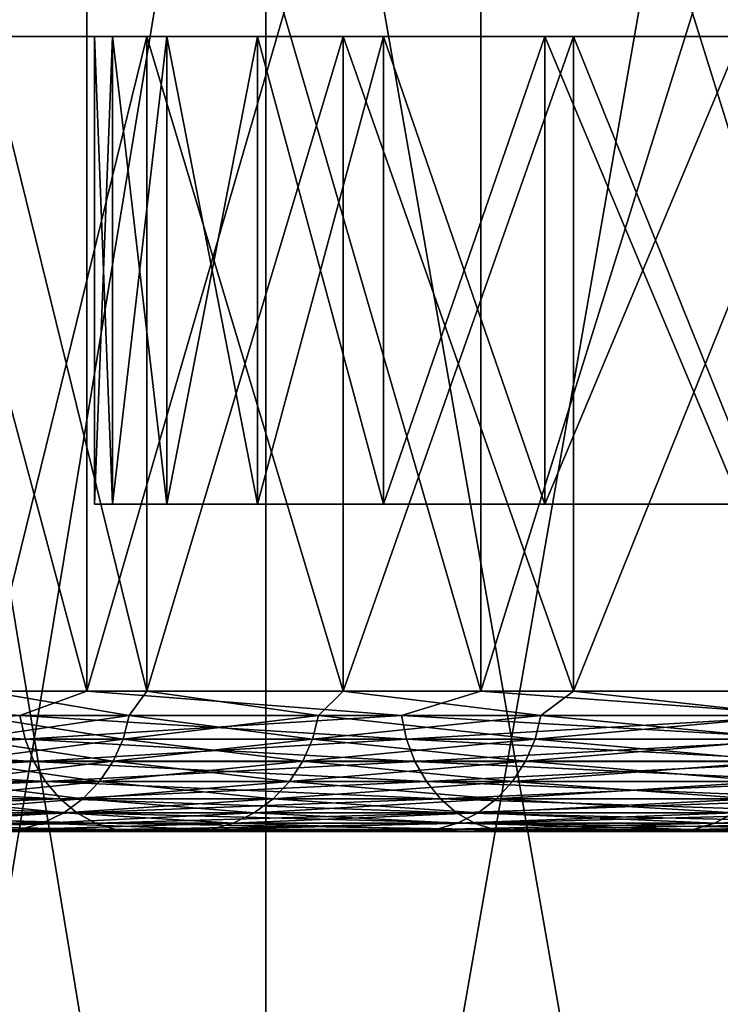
# Model space of a CAD drawing. Header units: metres. Extents: x -30 to 30, y -76 to 64.
# Tile 345 of 541: x -23.06 to -21.56, y 60.93 to 63.04. Entities that reach past the tile are written whole.
import ezdxf

# ---------------------------------------------------------------- set-up
doc = ezdxf.new("R2010")
doc.units = ezdxf.units.M
doc.layers.add('solid_508511', color=7, linetype='CONTINUOUS')

msp = doc.modelspace()

# ---------------------------------------------------------------- linework, layer by layer
at = {"layer": 'solid_508511'}
for points in [[(-23.692738, 61.599998, -13.96081), (-22.916132, 61.599998, -15.202002), (-23.69273, 64.5, -13.960823)], [(-23.692738, 61.599998, 13.96081), (-23.69273, 64.5, 13.960823), (-22.916155, 64.5, 15.201962)], [(-22.916132, 61.599998, 15.202002), (-23.692738, 61.599998, 13.96081), (-22.916155, 64.5, 15.201962)], [(-22.916132, 61.599998, -15.202002), (-22.916155, 64.5, -15.201962), (-23.69273, 64.5, -13.960823)], [(-23.523582, 58.5, -18.618299), (-23.523581, 64.5, -18.618294), (-22.533972, 64.5, -19.804548)], [(-22.533943, 58.5, -19.804581), (-23.523582, 58.5, -18.618299), (-22.533972, 64.5, -19.804548)], [(-23.523582, 58.5, 18.618299), (-22.533943, 58.5, 19.804581), (-23.523581, 64.5, 18.618294)], [(-22.533943, 58.5, 19.804581), (-22.533972, 64.5, 19.804548), (-23.523581, 64.5, 18.618294)], [(-22.07457, 61.599998, -16.400103), (-22.07457, 64.5, -16.400103), (-22.916155, 64.5, -15.201962)], [(-22.916132, 61.599998, -15.202002), (-22.07457, 61.599998, -16.400103), (-22.916155, 64.5, -15.201962)], [(-22.916132, 61.599998, 15.202002), (-22.916155, 64.5, 15.201962), (-22.07457, 64.5, 16.400103)], [(-22.07457, 61.599998, 16.400103), (-22.916132, 61.599998, 15.202002), (-22.07457, 64.5, 16.400103)], [(-22.533943, 58.5, -19.804581), (-22.533972, 64.5, -19.804548), (-21.484516, 64.5, -20.938375)], [(-21.484547, 58.5, 20.938343), (-21.484516, 64.5, 20.938375), (-22.533972, 64.5, 19.804548)], [(-22.533943, 58.5, 19.804581), (-21.484547, 58.5, 20.938343), (-22.533972, 64.5, 19.804548)], [(-21.484547, 58.5, -20.938343), (-22.533943, 58.5, -19.804581), (-21.484516, 64.5, -20.938375)], [(-21.170435, 61.599998, -17.551716), (-21.170401, 64.5, -17.551754), (-22.07457, 64.5, -16.400103)], [(-22.07457, 61.599998, -16.400103), (-21.170435, 61.599998, -17.551716), (-22.07457, 64.5, -16.400103)], [(-22.07457, 61.599998, 16.400103), (-22.07457, 64.5, 16.400103), (-21.170401, 64.5, 17.551754)], [(-21.170435, 61.599998, 17.551716), (-22.07457, 61.599998, 16.400103), (-21.170401, 64.5, 17.551754)], [(-22.861256, 63, -1.331484), (-23.711266, 63, -1.355821), (-23.75, 63)], [(-22.9, 63), (-23.75, 63), (-23.711266, 63, 1.355821)], [(-22.861256, 63, -1.331484), (-23.75, 63), (-22.9, 63)], [(-22.745159, 63, -2.658524), (-23.595192, 63, -2.707293), (-23.711266, 63, -1.355821)], [(-22.861256, 63, -1.331484), (-22.745159, 63, -2.658524), (-23.711266, 63, -1.355821)], [(-22.745159, 63, 2.658524), (-23.711266, 63, 1.355821), (-23.595192, 63, 2.707293)], [(-22.861256, 63, 1.331484), (-22.9, 63), (-23.711266, 63, 1.355821)], [(-22.745159, 63, 2.658524), (-22.861256, 63, 1.331484), (-23.711266, 63, 1.355821)], [(-22.552074, 63, -3.97666), (-23.402132, 63, -4.050013), (-23.595192, 63, -2.707293)], [(-22.745159, 63, -2.658524), (-22.552074, 63, -3.97666), (-23.595192, 63, -2.707293)], [(-22.552074, 63, 3.97666), (-23.595192, 63, 2.707293), (-23.402132, 63, 4.050013)], [(-22.552074, 63, 3.97666), (-22.745159, 63, 2.658524), (-23.595192, 63, 2.707293)], [(-22.282753, 63, -5.280991), (-23.132807, 63, -5.379198), (-23.402132, 63, -4.050013)], [(-22.552074, 63, -3.97666), (-22.282753, 63, -5.280991), (-23.402132, 63, -4.050013)], [(-22.282753, 63, 5.280991), (-23.402132, 63, 4.050013), (-23.132807, 63, 5.379198)], [(-22.282753, 63, 5.280991), (-22.552074, 63, 3.97666), (-23.402132, 63, 4.050013)], [(-21.937958, 63, -6.567802), (-22.787952, 63, -6.691169), (-23.132807, 63, -5.379198)], [(-23.132784, 61.599998, -5.379298), (-23.132807, 63, -5.379198), (-22.787952, 63, -6.691169)], [(-22.282753, 63, -5.280991), (-21.937958, 63, -6.567802), (-23.132807, 63, -5.379198)], [(-21.937958, 63, 6.567802), (-23.132807, 63, 5.379198), (-22.787952, 63, 6.691169)], [(-22.787958, 61.599998, 6.691148), (-22.787952, 63, 6.691169), (-23.132807, 63, 5.379198)], [(-21.937958, 63, 6.567802), (-22.282753, 63, 5.280991), (-23.132807, 63, 5.379198)], [(-23.132784, 61.599998, 5.379298), (-22.787958, 61.599998, 6.691148), (-23.132807, 63, 5.379198)], [(-22.787958, 61.599998, -6.691148), (-23.132784, 61.599998, -5.379298), (-22.787952, 63, -6.691169)], [(-22.9, 62), (-22.9, 63), (-22.861256, 63, 1.331484)], [(-22.861256, 62, -1.331484), (-22.861256, 63, -1.331484), (-22.9, 63)], [(-22.9, 62), (-22.861256, 62, -1.331484), (-22.9, 63)], [(-22.861256, 62, 1.331484), (-22.9, 62), (-22.861256, 63, 1.331484)], [(-22.861256, 62, 1.331484), (-22.861256, 63, 1.331484), (-22.745159, 63, 2.658524)], [(-22.861256, 62, 1.331484), (-22.745159, 63, 2.658524), (-22.745159, 62, 2.658524)], [(-22.745159, 62, -2.658524), (-22.745159, 63, -2.658524), (-22.861256, 63, -1.331484)], [(-22.861256, 62, -1.331484), (-22.745159, 62, -2.658524), (-22.861256, 63, -1.331484)], [(-22.787958, 61.599998, -6.691148), (-22.787952, 63, -6.691169), (-22.368805, 63, -7.981156)], [(-22.368803, 61.599998, -7.981173), (-22.787958, 61.599998, -6.691148), (-22.368805, 63, -7.981156)], [(-22.787958, 61.599998, 6.691148), (-22.368803, 61.599998, 7.981173), (-22.787952, 63, 6.691169)], [(-21.518946, 63, -7.832291), (-22.368805, 63, -7.981156), (-22.787952, 63, -6.691169)], [(-21.937958, 63, -6.567802), (-21.518946, 63, -7.832291), (-22.787952, 63, -6.691169)], [(-21.518946, 63, 7.832291), (-22.787952, 63, 6.691169), (-22.368805, 63, 7.981156)], [(-22.368803, 61.599998, 7.981173), (-22.368805, 63, 7.981156), (-22.787952, 63, 6.691169)], [(-21.518946, 63, 7.832291), (-21.937958, 63, 6.567802), (-22.787952, 63, 6.691169)], [(-22.745159, 62, 2.658524), (-22.745159, 63, 2.658524), (-22.552074, 63, 3.97666)], [(-22.745159, 62, 2.658524), (-22.552074, 63, 3.97666), (-22.552074, 62, 3.97666)], [(-22.552074, 62, -3.97666), (-22.552074, 63, -3.97666), (-22.745159, 63, -2.658524)], [(-22.745159, 62, -2.658524), (-22.552074, 62, -3.97666), (-22.745159, 63, -2.658524)], [(-22.552074, 62, 3.97666), (-22.552074, 63, 3.97666), (-22.282753, 63, 5.280991)], [(-22.552074, 62, 3.97666), (-22.282753, 63, 5.280991), (-22.282753, 62, 5.280991)], [(-22.282753, 62, -5.280991), (-22.282753, 63, -5.280991), (-22.552074, 63, -3.97666)], [(-22.552074, 62, -3.97666), (-22.282753, 62, -5.280991), (-22.552074, 63, -3.97666)], [(-21.027157, 63, -9.07021), (-21.876682, 63, -9.245175), (-22.368805, 63, -7.981156)], [(-22.368803, 61.599998, -7.981173), (-22.368805, 63, -7.981156), (-21.876682, 63, -9.245175)], [(-21.518946, 63, -7.832291), (-21.027157, 63, -9.07021), (-22.368805, 63, -7.981156)], [(-21.027157, 63, 9.07021), (-22.368805, 63, 7.981156), (-21.876682, 63, 9.245175)], [(-21.876686, 61.599998, 9.245165), (-21.876682, 63, 9.245175), (-22.368805, 63, 7.981156)], [(-21.027157, 63, 9.07021), (-21.518946, 63, 7.832291), (-22.368805, 63, 7.981156)], [(-22.368803, 61.599998, 7.981173), (-21.876686, 61.599998, 9.245165), (-22.368805, 63, 7.981156)], [(-21.876686, 61.599998, -9.245165), (-22.368803, 61.599998, -7.981173), (-21.876682, 63, -9.245175)], [(-22.282753, 62, 5.280991), (-22.282753, 63, 5.280991), (-21.937958, 63, 6.567802)], [(-22.282753, 62, 5.280991), (-21.937958, 63, 6.567802), (-21.937958, 62, 6.567802)], [(-21.937958, 62, -6.567802), (-21.937958, 63, -6.567802), (-22.282753, 63, -5.280991)], [(-22.282753, 62, -5.280991), (-21.937958, 62, -6.567802), (-22.282753, 63, -5.280991)], [(-21.937958, 62, 6.567802), (-21.937958, 63, 6.567802), (-21.518946, 63, 7.832291)], [(-21.937958, 62, 6.567802), (-21.518946, 63, 7.832291), (-21.518946, 62, 7.832291)], [(-21.518946, 62, -7.832291), (-21.518946, 63, -7.832291), (-21.937958, 63, -6.567802)], [(-21.937958, 62, -6.567802), (-21.518946, 62, -7.832291), (-21.937958, 63, -6.567802)], [(-21.876686, 61.599998, -9.245165), (-21.876682, 63, -9.245175), (-21.313219, 63, -10.478989)], [(-21.313213, 61.599998, -10.479001), (-21.876686, 61.599998, -9.245165), (-21.313219, 63, -10.478989)], [(-21.876686, 61.599998, 9.245165), (-21.313213, 61.599998, 10.479001), (-21.876682, 63, 9.245175)], [(-20.464197, 63, -10.277478), (-21.313219, 63, -10.478989), (-21.876682, 63, -9.245175)], [(-21.027157, 63, -9.07021), (-20.464197, 63, -10.277478), (-21.876682, 63, -9.245175)], [(-20.464197, 63, 10.277478), (-21.876682, 63, 9.245175), (-21.313219, 63, 10.478989)], [(-21.313213, 61.599998, 10.479001), (-21.313219, 63, 10.478989), (-21.876682, 63, 9.245175)], [(-20.464197, 63, 10.277478), (-21.027157, 63, 9.07021), (-21.876682, 63, 9.245175)], [(-22.9, 62), (-13.55, 62), (-13.515472, 62, -0.966631)], [(-22.861256, 62, 1.331484), (-13.55, 62), (-22.9, 62)], [(-22.9, 62), (-13.515472, 62, -0.966631), (-22.861256, 62, -1.331484)], [(-22.861256, 62, 1.331484), (-13.515472, 62, 0.966631), (-13.55, 62)], [(-22.861256, 62, -1.331484), (-13.515472, 62, -0.966631), (-13.412088, 62, -1.928321)], [(-22.861256, 62, -1.331484), (-13.412088, 62, -1.928321), (-22.745159, 62, -2.658524)], [(-22.861256, 62, 1.331484), (-13.412088, 62, 1.928321), (-13.515472, 62, 0.966631)], [(-22.861256, 62, 1.331484), (-22.745159, 62, 2.658524), (-13.412088, 62, 1.928321)], [(-22.745159, 62, -2.658524), (-13.412088, 62, -1.928321), (-13.240332, 62, -2.880301)], [(-22.745159, 62, -2.658524), (-13.240332, 62, -2.880301), (-13.001143, 62, -3.817429)], [(-22.745159, 62, -2.658524), (-13.001143, 62, -3.817429), (-22.552074, 62, -3.97666)], [(-22.745159, 62, 2.658524), (-13.240332, 62, 2.880301), (-13.412088, 62, 1.928321)], [(-22.745159, 62, 2.658524), (-22.552074, 62, 3.97666), (-13.240332, 62, 2.880301)], [(-22.552074, 62, -3.97666), (-13.001143, 62, -3.817429), (-12.695617, 62, -4.735372)], [(-22.552074, 62, -3.97666), (-12.695617, 62, -4.735372), (-22.282753, 62, -5.280991)], [(-22.552074, 62, 3.97666), (-12.695617, 62, 4.735372), (-13.001143, 62, 3.817429)], [(-22.552074, 62, 3.97666), (-22.282753, 62, 5.280991), (-12.695617, 62, 4.735372)], [(-22.552074, 62, 3.97666), (-13.001143, 62, 3.817429), (-13.240332, 62, 2.880301)], [(-22.282753, 62, -5.280991), (-12.695617, 62, -4.735372), (-12.32557, 62, -5.628743)], [(-22.282753, 62, -5.280991), (-12.32557, 62, -5.628743), (-11.892526, 62, -6.493866)], [(-22.282753, 62, -5.280991), (-11.892526, 62, -6.493866), (-21.937958, 62, -6.567802)], [(-22.282753, 62, 5.280991), (-12.32557, 62, 5.628743), (-12.695617, 62, 4.735372)], [(-22.282753, 62, 5.280991), (-21.937958, 62, 6.567802), (-12.32557, 62, 5.628743)], [(-21.937958, 62, -6.567802), (-11.892526, 62, -6.493866), (-11.399009, 62, -7.325647)], [(-21.937958, 62, -6.567802), (-11.399009, 62, -7.325647), (-21.518946, 62, -7.832291)], [(-21.937958, 62, 6.567802), (-11.399009, 62, 7.325647), (-11.892526, 62, 6.493866)], [(-21.937958, 62, 6.567802), (-21.518946, 62, 7.832291), (-11.399009, 62, 7.325647)], [(-21.937958, 62, 6.567802), (-11.892526, 62, 6.493866), (-12.32557, 62, 5.628743)], [(-23.059618, 61.547905, -14.975091), (-23.692738, 61.599998, -13.96081), (-23.811752, 61.547905, -13.747721)], [(-23.811752, 61.547905, 13.747721), (-23.692738, 61.599998, 13.96081), (-23.059618, 61.547905, 14.975091)], [(-23.059618, 61.547905, -14.975091), (-22.916132, 61.599998, -15.202002), (-23.692738, 61.599998, -13.96081)], [(-23.059618, 61.547905, 14.975091), (-23.692738, 61.599998, 13.96081), (-22.916132, 61.599998, 15.202002)], [(-22.826105, 61.548267, -6.576087), (-23.15892, 61.548267, -5.285872), (-23.132784, 61.599998, -5.379298)], [(-23.15892, 61.548267, 5.285872), (-22.826105, 61.548267, 6.576087), (-23.132784, 61.599998, 5.379298)], [(-22.826105, 61.548267, -6.576087), (-23.132784, 61.599998, -5.379298), (-22.787958, 61.599998, -6.691148)], [(-22.826105, 61.548267, 6.576087), (-22.787958, 61.599998, 6.691148), (-23.132784, 61.599998, 5.379298)], [(-22.24428, 61.547905, -16.161415), (-22.916132, 61.599998, -15.202002), (-23.059618, 61.547905, -14.975091)], [(-23.059618, 61.547905, 14.975091), (-22.916132, 61.599998, 15.202002), (-22.24428, 61.547905, 16.161415)], [(-22.24428, 61.547905, -16.161415), (-22.07457, 61.599998, -16.400103), (-22.916132, 61.599998, -15.202002)], [(-22.24428, 61.547905, 16.161415), (-22.916132, 61.599998, 15.202002), (-22.07457, 61.599998, 16.400103)], [(-22.421471, 61.548267, -7.845612), (-22.826105, 61.548267, -6.576087), (-22.787958, 61.599998, -6.691148)], [(-22.826105, 61.548267, 6.576087), (-22.421471, 61.548267, 7.845612), (-22.787958, 61.599998, 6.691148)], [(-22.421471, 61.548267, -7.845612), (-22.787958, 61.599998, -6.691148), (-22.368803, 61.599998, -7.981173)], [(-22.421471, 61.548267, 7.845612), (-22.368803, 61.599998, 7.981173), (-22.787958, 61.599998, 6.691148)], [(-21.946291, 61.548267, -9.090451), (-22.421471, 61.548267, -7.845612), (-22.368803, 61.599998, -7.981173)], [(-22.421471, 61.548267, 7.845612), (-21.946291, 61.548267, 9.090451), (-22.368803, 61.599998, 7.981173)], [(-21.946291, 61.548267, -9.090451), (-22.368803, 61.599998, -7.981173), (-21.876686, 61.599998, -9.245165)], [(-21.946291, 61.548267, 9.090451), (-21.876686, 61.599998, 9.245165), (-22.368803, 61.599998, 7.981173)], [(-21.367971, 61.547905, -17.303442), (-22.07457, 61.599998, -16.400103), (-22.24428, 61.547905, -16.161415)], [(-22.24428, 61.547905, 16.161415), (-22.07457, 61.599998, 16.400103), (-21.367971, 61.547905, 17.303442)], [(-21.367971, 61.547905, -17.303442), (-21.170435, 61.599998, -17.551716), (-22.07457, 61.599998, -16.400103)], [(-21.367971, 61.547905, 17.303442), (-22.07457, 61.599998, 16.400103), (-21.170435, 61.599998, 17.551716)], [(-21.40206, 61.548267, -10.306689), (-21.946291, 61.548267, -9.090451), (-21.876686, 61.599998, -9.245165)], [(-21.946291, 61.548267, 9.090451), (-21.40206, 61.548267, 10.306689), (-21.876686, 61.599998, 9.245165)], [(-21.40206, 61.548267, -10.306689), (-21.876686, 61.599998, -9.245165), (-21.313213, 61.599998, -10.479001)], [(-21.40206, 61.548267, 10.306689), (-21.313213, 61.599998, 10.479001), (-21.876686, 61.599998, 9.245165)], [(-23.811752, 61.547905, -13.747721), (-23.800014, 61.497345, -13.740945), (-23.048252, 61.497345, -14.96771)], [(-23.059618, 61.547905, -14.975091), (-23.811752, 61.547905, -13.747721), (-23.048252, 61.497345, -14.96771)], [(-23.811752, 61.547905, 13.747721), (-23.059618, 61.547905, 14.975091), (-23.800014, 61.497345, 13.740945)], [(-23.059618, 61.547905, 14.975091), (-23.048252, 61.497345, 14.96771), (-23.800014, 61.497345, 13.740945)], [(-23.172071, 61.497688, -5.288874), (-23.15892, 61.548267, -5.285872), (-22.826105, 61.548267, -6.576087)], [(-22.839069, 61.497688, -6.579822), (-23.172071, 61.497688, -5.288874), (-22.826105, 61.548267, -6.576087)], [(-23.172071, 61.497688, 5.288874), (-22.839069, 61.497688, 6.579822), (-23.15892, 61.548267, 5.285872)], [(-22.839069, 61.497688, 6.579822), (-22.826105, 61.548267, 6.576087), (-23.15892, 61.548267, 5.285872)], [(-23.059618, 61.547905, -14.975091), (-23.048252, 61.497345, -14.96771), (-22.233316, 61.497345, -16.15345)], [(-22.24428, 61.547905, -16.161415), (-23.059618, 61.547905, -14.975091), (-22.233316, 61.497345, -16.15345)], [(-23.059618, 61.547905, 14.975091), (-22.24428, 61.547905, 16.161415), (-23.048252, 61.497345, 14.96771)], [(-22.24428, 61.547905, 16.161415), (-22.233316, 61.497345, 16.15345), (-23.048252, 61.497345, 14.96771)], [(-22.839069, 61.497688, -6.579822), (-22.826105, 61.548267, -6.576087), (-22.421471, 61.548267, -7.845612)], [(-22.434204, 61.497688, -7.850068), (-22.839069, 61.497688, -6.579822), (-22.421471, 61.548267, -7.845612)], [(-22.839069, 61.497688, 6.579822), (-22.434204, 61.497688, 7.850068), (-22.826105, 61.548267, 6.576087)], [(-22.434204, 61.497688, 7.850068), (-22.421471, 61.548267, 7.845612), (-22.826105, 61.548267, 6.576087)], [(-22.434204, 61.497688, -7.850068), (-22.421471, 61.548267, -7.845612), (-21.946291, 61.548267, -9.090451)], [(-21.958755, 61.497688, -9.095614), (-22.434204, 61.497688, -7.850068), (-21.946291, 61.548267, -9.090451)], [(-22.434204, 61.497688, 7.850068), (-21.958755, 61.497688, 9.095614), (-22.421471, 61.548267, 7.845612)], [(-21.958755, 61.497688, 9.095614), (-21.946291, 61.548267, 9.090451), (-22.421471, 61.548267, 7.845612)], [(-22.24428, 61.547905, -16.161415), (-22.233316, 61.497345, -16.15345), (-21.357439, 61.497345, -17.294914)], [(-21.367971, 61.547905, -17.303442), (-22.24428, 61.547905, -16.161415), (-21.357439, 61.497345, -17.294914)], [(-22.24428, 61.547905, 16.161415), (-21.367971, 61.547905, 17.303442), (-22.233316, 61.497345, 16.15345)], [(-21.367971, 61.547905, 17.303442), (-21.357439, 61.497345, 17.294914), (-22.233316, 61.497345, 16.15345)], [(-21.958755, 61.497688, -9.095614), (-21.946291, 61.548267, -9.090451), (-21.40206, 61.548267, -10.306689)], [(-21.414215, 61.497688, -10.312542), (-21.958755, 61.497688, -9.095614), (-21.40206, 61.548267, -10.306689)], [(-21.958755, 61.497688, 9.095614), (-21.414215, 61.497688, 10.312542), (-21.946291, 61.548267, 9.090451)], [(-21.414215, 61.497688, 10.312542), (-21.40206, 61.548267, 10.306689), (-21.946291, 61.548267, 9.090451)], [(-23.800014, 61.497345, -13.740945), (-23.780846, 61.449909, -13.729877), (-23.029688, 61.449909, -14.955654)], [(-23.048252, 61.497345, -14.96771), (-23.800014, 61.497345, -13.740945), (-23.029688, 61.449909, -14.955654)], [(-23.800014, 61.497345, 13.740945), (-23.048252, 61.497345, 14.96771), (-23.780846, 61.449909, 13.729877)], [(-23.048252, 61.497345, 14.96771), (-23.029688, 61.449909, 14.955654), (-23.780846, 61.449909, 13.729877)], [(-23.193596, 61.450226, -5.293787), (-23.172071, 61.497688, -5.288874), (-22.839069, 61.497688, -6.579822)], [(-22.860283, 61.450226, -6.585934), (-23.193596, 61.450226, -5.293787), (-22.839069, 61.497688, -6.579822)], [(-23.193596, 61.450226, 5.293787), (-22.860283, 61.450226, 6.585934), (-23.172071, 61.497688, 5.288874)], [(-22.860283, 61.450226, 6.585934), (-22.839069, 61.497688, 6.579822), (-23.172071, 61.497688, 5.288874)], [(-23.048252, 61.497345, -14.96771), (-23.029688, 61.449909, -14.955654), (-22.215408, 61.449909, -16.14044)], [(-22.233316, 61.497345, -16.15345), (-23.048252, 61.497345, -14.96771), (-22.215408, 61.449909, -16.14044)], [(-23.048252, 61.497345, 14.96771), (-22.233316, 61.497345, 16.15345), (-23.029688, 61.449909, 14.955654)], [(-22.233316, 61.497345, 16.15345), (-22.215408, 61.449909, 16.14044), (-23.029688, 61.449909, 14.955654)], [(-22.860283, 61.450226, -6.585934), (-22.839069, 61.497688, -6.579822), (-22.434204, 61.497688, -7.850068)], [(-22.455042, 61.450226, -7.857359), (-22.860283, 61.450226, -6.585934), (-22.434204, 61.497688, -7.850068)], [(-22.860283, 61.450226, 6.585934), (-22.455042, 61.450226, 7.857359), (-22.839069, 61.497688, 6.579822)], [(-22.455042, 61.450226, 7.857359), (-22.434204, 61.497688, 7.850068), (-22.839069, 61.497688, 6.579822)], [(-22.455042, 61.450226, -7.857359), (-22.434204, 61.497688, -7.850068), (-21.958755, 61.497688, -9.095614)], [(-21.979151, 61.450226, -9.104062), (-22.455042, 61.450226, -7.857359), (-21.958755, 61.497688, -9.095614)], [(-22.455042, 61.450226, 7.857359), (-21.979151, 61.450226, 9.104062), (-22.434204, 61.497688, 7.850068)], [(-21.979151, 61.450226, 9.104062), (-21.958755, 61.497688, 9.095614), (-22.434204, 61.497688, 7.850068)], [(-22.233316, 61.497345, -16.15345), (-22.215408, 61.449909, -16.14044), (-21.340239, 61.449909, -17.280983)], [(-21.357439, 61.497345, -17.294914), (-22.233316, 61.497345, -16.15345), (-21.340239, 61.449909, -17.280983)], [(-22.233316, 61.497345, 16.15345), (-21.357439, 61.497345, 17.294914), (-22.215408, 61.449909, 16.14044)], [(-21.357439, 61.497345, 17.294914), (-21.340239, 61.449909, 17.280983), (-22.215408, 61.449909, 16.14044)], [(-21.979151, 61.450226, -9.104062), (-21.958755, 61.497688, -9.095614), (-21.414215, 61.497688, -10.312542)], [(-21.434105, 61.450226, -10.322121), (-21.979151, 61.450226, -9.104062), (-21.414215, 61.497688, -10.312542)], [(-21.979151, 61.450226, 9.104062), (-21.434105, 61.450226, 10.322121), (-21.958755, 61.497688, 9.095614)], [(-21.434105, 61.450226, 10.322121), (-21.414215, 61.497688, 10.312542), (-21.958755, 61.497688, 9.095614)], [(-23.780846, 61.449909, -13.729877), (-23.754827, 61.407043, -13.714856), (-23.004492, 61.407043, -14.939292)], [(-23.029688, 61.449909, -14.955654), (-23.780846, 61.449909, -13.729877), (-23.004492, 61.407043, -14.939292)], [(-23.780846, 61.449909, 13.729877), (-23.029688, 61.449909, 14.955654), (-23.754827, 61.407043, 13.714856)], [(-23.029688, 61.449909, 14.955654), (-23.004492, 61.407043, 14.939292), (-23.754827, 61.407043, 13.714856)], [(-23.222834, 61.407326, -5.30046), (-23.193596, 61.450226, -5.293787), (-22.860283, 61.450226, -6.585934)], [(-22.889101, 61.407326, -6.594236), (-23.222834, 61.407326, -5.30046), (-22.860283, 61.450226, -6.585934)], [(-23.222834, 61.407326, 5.30046), (-22.889101, 61.407326, 6.594236), (-23.193596, 61.450226, 5.293787)], [(-22.889101, 61.407326, 6.594236), (-22.860283, 61.450226, 6.585934), (-23.193596, 61.450226, 5.293787)], [(-23.029688, 61.449909, -14.955654), (-23.004492, 61.407043, -14.939292), (-22.191103, 61.407043, -16.12278)], [(-22.215408, 61.449909, -16.14044), (-23.029688, 61.449909, -14.955654), (-22.191103, 61.407043, -16.12278)], [(-23.029688, 61.449909, 14.955654), (-22.215408, 61.449909, 16.14044), (-23.004492, 61.407043, 14.939292)], [(-22.215408, 61.449909, 16.14044), (-22.191103, 61.407043, 16.12278), (-23.004492, 61.407043, 14.939292)], [(-22.889101, 61.407326, -6.594236), (-22.860283, 61.450226, -6.585934), (-22.455042, 61.450226, -7.857359)], [(-22.483351, 61.407326, -7.867264), (-22.889101, 61.407326, -6.594236), (-22.455042, 61.450226, -7.857359)], [(-22.889101, 61.407326, 6.594236), (-22.483351, 61.407326, 7.867264), (-22.860283, 61.450226, 6.585934)], [(-22.483351, 61.407326, 7.867264), (-22.455042, 61.450226, 7.857359), (-22.860283, 61.450226, 6.585934)], [(-22.483351, 61.407326, -7.867264), (-22.455042, 61.450226, -7.857359), (-21.979151, 61.450226, -9.104062)], [(-22.006859, 61.407326, -9.11554), (-22.483351, 61.407326, -7.867264), (-21.979151, 61.450226, -9.104062)], [(-22.483351, 61.407326, 7.867264), (-22.006859, 61.407326, 9.11554), (-22.455042, 61.450226, 7.857359)], [(-22.006859, 61.407326, 9.11554), (-21.979151, 61.450226, 9.104062), (-22.455042, 61.450226, 7.857359)], [(-22.215408, 61.449909, -16.14044), (-22.191103, 61.407043, -16.12278), (-21.316891, 61.407043, -17.262077)], [(-21.340239, 61.449909, -17.280983), (-22.215408, 61.449909, -16.14044), (-21.316891, 61.407043, -17.262077)], [(-22.215408, 61.449909, 16.14044), (-21.340239, 61.449909, 17.280983), (-22.191103, 61.407043, 16.12278)], [(-21.340239, 61.449909, 17.280983), (-21.316891, 61.407043, 17.262077), (-22.191103, 61.407043, 16.12278)], [(-22.006859, 61.407326, -9.11554), (-21.979151, 61.450226, -9.104062), (-21.434105, 61.450226, -10.322121)], [(-21.461124, 61.407326, -10.335134), (-22.006859, 61.407326, -9.11554), (-21.434105, 61.450226, -10.322121)], [(-22.006859, 61.407326, 9.11554), (-21.461124, 61.407326, 10.335134), (-21.979151, 61.450226, 9.104062)], [(-21.461124, 61.407326, 10.335134), (-21.434105, 61.450226, 10.322121), (-21.979151, 61.450226, 9.104062)], [(-23.754827, 61.407043, -13.714856), (-23.722754, 61.370052, -13.696338), (-22.973431, 61.370052, -14.919121)], [(-23.004492, 61.407043, -14.939292), (-23.754827, 61.407043, -13.714856), (-22.973431, 61.370052, -14.919121)], [(-23.754827, 61.407043, 13.714856), (-23.004492, 61.407043, 14.939292), (-23.722754, 61.370052, 13.696338)], [(-23.004492, 61.407043, 14.939292), (-22.973431, 61.370052, 14.919121), (-23.722754, 61.370052, 13.696338)], [(-23.258898, 61.370289, -5.308692), (-23.222834, 61.407326, -5.30046), (-22.889101, 61.407326, -6.594236)], [(-22.924646, 61.370289, -6.604477), (-23.258898, 61.370289, -5.308692), (-22.889101, 61.407326, -6.594236)], [(-23.258898, 61.370289, 5.308692), (-22.924646, 61.370289, 6.604477), (-23.222834, 61.407326, 5.30046)], [(-22.924646, 61.370289, 6.604477), (-22.889101, 61.407326, 6.594236), (-23.222834, 61.407326, 5.30046)], [(-23.004492, 61.407043, -14.939292), (-22.973431, 61.370052, -14.919121), (-22.16114, 61.370052, -16.101011)], [(-22.191103, 61.407043, -16.12278), (-23.004492, 61.407043, -14.939292), (-22.16114, 61.370052, -16.101011)], [(-23.004492, 61.407043, 14.939292), (-22.191103, 61.407043, 16.12278), (-22.973431, 61.370052, 14.919121)], [(-22.191103, 61.407043, 16.12278), (-22.16114, 61.370052, 16.101011), (-22.973431, 61.370052, 14.919121)], [(-22.924646, 61.370289, -6.604477), (-22.889101, 61.407326, -6.594236), (-22.483351, 61.407326, -7.867264)], [(-22.518265, 61.370289, -7.879482), (-22.924646, 61.370289, -6.604477), (-22.483351, 61.407326, -7.867264)], [(-22.924646, 61.370289, 6.604477), (-22.518265, 61.370289, 7.879482), (-22.889101, 61.407326, 6.594236)], [(-22.518265, 61.370289, 7.879482), (-22.483351, 61.407326, 7.867264), (-22.889101, 61.407326, 6.594236)], [(-22.518265, 61.370289, -7.879482), (-22.483351, 61.407326, -7.867264), (-22.006859, 61.407326, -9.11554)], [(-22.041035, 61.370289, -9.129695), (-22.518265, 61.370289, -7.879482), (-22.006859, 61.407326, -9.11554)], [(-22.518265, 61.370289, 7.879482), (-22.041035, 61.370289, 9.129695), (-22.483351, 61.407326, 7.867264)], [(-22.041035, 61.370289, 9.129695), (-22.006859, 61.407326, 9.11554), (-22.483351, 61.407326, 7.867264)], [(-22.191103, 61.407043, -16.12278), (-22.16114, 61.370052, -16.101011), (-21.288107, 61.370052, -17.23877)], [(-21.316891, 61.407043, -17.262077), (-22.191103, 61.407043, -16.12278), (-21.288107, 61.370052, -17.23877)], [(-22.191103, 61.407043, 16.12278), (-21.316891, 61.407043, 17.262077), (-22.16114, 61.370052, 16.101011)], [(-21.316891, 61.407043, 17.262077), (-21.288107, 61.370052, 17.23877), (-22.16114, 61.370052, 16.101011)], [(-22.041035, 61.370289, -9.129695), (-22.006859, 61.407326, -9.11554), (-21.461124, 61.407326, -10.335134)], [(-21.494453, 61.370289, -10.351183), (-22.041035, 61.370289, -9.129695), (-21.461124, 61.407326, -10.335134)], [(-22.041035, 61.370289, 9.129695), (-21.494453, 61.370289, 10.351183), (-22.006859, 61.407326, 9.11554)], [(-21.494453, 61.370289, 10.351183), (-21.461124, 61.407326, 10.335134), (-22.006859, 61.407326, 9.11554)], [(-23.722754, 61.370052, -13.696338), (-23.685598, 61.340061, -13.674887), (-22.93745, 61.340061, -14.895754)], [(-22.973431, 61.370052, -14.919121), (-23.722754, 61.370052, -13.696338), (-22.93745, 61.340061, -14.895754)], [(-23.722754, 61.370052, 13.696338), (-22.973431, 61.370052, 14.919121), (-23.685598, 61.340061, 13.674887)], [(-22.973431, 61.370052, 14.919121), (-22.93745, 61.340061, 14.895754), (-23.685598, 61.340061, 13.674887)], [(-23.300688, 61.340244, -5.31823), (-23.258898, 61.370289, -5.308692), (-22.924646, 61.370289, -6.604477)], [(-22.965837, 61.340244, -6.616343), (-23.300688, 61.340244, -5.31823), (-22.924646, 61.370289, -6.604477)], [(-23.300688, 61.340244, 5.31823), (-22.965837, 61.340244, 6.616343), (-23.258898, 61.370289, 5.308692)], [(-22.965837, 61.340244, 6.616343), (-22.924646, 61.370289, 6.604477), (-23.258898, 61.370289, 5.308692)], [(-22.973431, 61.370052, -14.919121), (-22.93745, 61.340061, -14.895754), (-22.126431, 61.340061, -16.075794)], [(-22.16114, 61.370052, -16.101011), (-22.973431, 61.370052, -14.919121), (-22.126431, 61.340061, -16.075794)], [(-22.973431, 61.370052, 14.919121), (-22.16114, 61.370052, 16.101011), (-22.93745, 61.340061, 14.895754)], [(-22.965837, 61.340244, -6.616343), (-22.924646, 61.370289, -6.604477), (-22.518265, 61.370289, -7.879482)], [(-22.558725, 61.340244, -7.89364), (-22.965837, 61.340244, -6.616343), (-22.518265, 61.370289, -7.879482)], [(-22.965837, 61.340244, 6.616343), (-22.558725, 61.340244, 7.89364), (-22.924646, 61.370289, 6.604477)], [(-22.16114, 61.370052, 16.101011), (-22.126431, 61.340061, 16.075794), (-22.93745, 61.340061, 14.895754)], [(-22.558725, 61.340244, 7.89364), (-22.518265, 61.370289, 7.879482), (-22.924646, 61.370289, 6.604477)], [(-22.558725, 61.340244, -7.89364), (-22.518265, 61.370289, -7.879482), (-22.041035, 61.370289, -9.129695)], [(-22.080637, 61.340244, -9.146099), (-22.558725, 61.340244, -7.89364), (-22.041035, 61.370289, -9.129695)], [(-22.558725, 61.340244, 7.89364), (-22.080637, 61.340244, 9.146099), (-22.518265, 61.370289, 7.879482)], [(-22.080637, 61.340244, 9.146099), (-22.041035, 61.370289, 9.129695), (-22.518265, 61.370289, 7.879482)], [(-22.16114, 61.370052, -16.101011), (-22.126431, 61.340061, -16.075794), (-21.254766, 61.340061, -17.211769)], [(-21.288107, 61.370052, -17.23877), (-22.16114, 61.370052, -16.101011), (-21.254766, 61.340061, -17.211769)], [(-22.16114, 61.370052, 16.101011), (-21.288107, 61.370052, 17.23877), (-22.126431, 61.340061, 16.075794)], [(-21.288107, 61.370052, 17.23877), (-21.254766, 61.340061, 17.211769), (-22.126431, 61.340061, 16.075794)], [(-22.080637, 61.340244, -9.146099), (-22.041035, 61.370289, -9.129695), (-21.494453, 61.370289, -10.351183)], [(-21.533073, 61.340244, -10.369782), (-22.080637, 61.340244, -9.146099), (-21.494453, 61.370289, -10.351183)], [(-22.080637, 61.340244, 9.146099), (-21.533073, 61.340244, 10.369782), (-22.041035, 61.370289, 9.129695)], [(-21.533073, 61.340244, 10.369782), (-21.494453, 61.370289, 10.351183), (-22.041035, 61.370289, 9.129695)], [(-23.685598, 61.340061, -13.674887), (-23.644495, 61.317986, -13.651155), (-22.897644, 61.317986, -14.869905)], [(-22.93745, 61.340061, -14.895754), (-23.685598, 61.340061, -13.674887), (-22.897644, 61.317986, -14.869905)], [(-23.685598, 61.340061, 13.674887), (-22.93745, 61.340061, 14.895754), (-23.644495, 61.317986, 13.651155)], [(-22.93745, 61.340061, 14.895754), (-22.897644, 61.317986, 14.869905), (-23.644495, 61.317986, 13.651155)], [(-23.346935, 61.318111, -5.328785), (-23.300688, 61.340244, -5.31823), (-22.965837, 61.340244, -6.616343)], [(-23.011419, 61.318111, -6.629476), (-23.346935, 61.318111, -5.328785), (-22.965837, 61.340244, -6.616343)], [(-23.346935, 61.318111, 5.328785), (-23.011419, 61.318111, 6.629476), (-23.300688, 61.340244, 5.31823)], [(-23.011419, 61.318111, 6.629476), (-22.965837, 61.340244, 6.616343), (-23.300688, 61.340244, 5.31823)], [(-23.011419, 61.318111, -6.629476), (-22.965837, 61.340244, -6.616343), (-22.558725, 61.340244, -7.89364)], [(-22.6035, 61.318111, -7.909307), (-23.011419, 61.318111, -6.629476), (-22.558725, 61.340244, -7.89364)], [(-23.011419, 61.318111, 6.629476), (-22.6035, 61.318111, 7.909307), (-22.965837, 61.340244, 6.616343)], [(-22.6035, 61.318111, 7.909307), (-22.558725, 61.340244, 7.89364), (-22.965837, 61.340244, 6.616343)], [(-22.93745, 61.340061, -14.895754), (-22.897644, 61.317986, -14.869905), (-22.088034, 61.317986, -16.047895)], [(-22.126431, 61.340061, -16.075794), (-22.93745, 61.340061, -14.895754), (-22.088034, 61.317986, -16.047895)], [(-22.93745, 61.340061, 14.895754), (-22.126431, 61.340061, 16.075794), (-22.897644, 61.317986, 14.869905)], [(-22.126431, 61.340061, 16.075794), (-22.088034, 61.317986, 16.047895), (-22.897644, 61.317986, 14.869905)], [(-22.6035, 61.318111, -7.909307), (-22.558725, 61.340244, -7.89364), (-22.080637, 61.340244, -9.146099)], [(-22.124462, 61.318111, -9.164252), (-22.6035, 61.318111, -7.909307), (-22.080637, 61.340244, -9.146099)], [(-22.6035, 61.318111, 7.909307), (-22.124462, 61.318111, 9.164252), (-22.558725, 61.340244, 7.89364)], [(-22.124462, 61.318111, 9.164252), (-22.080637, 61.340244, 9.146099), (-22.558725, 61.340244, 7.89364)], [(-22.126431, 61.340061, -16.075794), (-22.088034, 61.317986, -16.047895), (-21.21788, 61.317986, -17.1819)], [(-21.254766, 61.340061, -17.211769), (-22.126431, 61.340061, -16.075794), (-21.21788, 61.317986, -17.1819)], [(-22.126431, 61.340061, 16.075794), (-21.254766, 61.340061, 17.211769), (-22.088034, 61.317986, 16.047895)], [(-22.124462, 61.318111, -9.164252), (-22.080637, 61.340244, -9.146099), (-21.533073, 61.340244, -10.369782)], [(-21.575811, 61.318111, -10.390364), (-22.124462, 61.318111, -9.164252), (-21.533073, 61.340244, -10.369782)], [(-22.124462, 61.318111, 9.164252), (-21.575811, 61.318111, 10.390364), (-22.080637, 61.340244, 9.146099)], [(-21.254766, 61.340061, 17.211769), (-21.21788, 61.317986, 17.1819), (-22.088034, 61.317986, 16.047895)], [(-21.575811, 61.318111, 10.390364), (-21.533073, 61.340244, 10.369782), (-22.080637, 61.340244, 9.146099)], [(-21.575811, 61.318111, -10.390364), (-21.533073, 61.340244, -10.369782), (-20.917761, 61.340244, -11.560838)], [(-20.959276, 61.318111, -11.583783), (-21.575811, 61.318111, -10.390364), (-20.917761, 61.340244, -11.560838)], [(-21.575811, 61.318111, 10.390364), (-20.959276, 61.318111, 11.583783), (-21.533073, 61.340244, 10.369782)], [(-23.644495, 61.317986, -13.651155), (-23.600693, 61.304493, -13.625867), (-22.855227, 61.304493, -14.842358)], [(-22.897644, 61.317986, -14.869905), (-23.644495, 61.317986, -13.651155), (-22.855227, 61.304493, -14.842358)], [(-23.644495, 61.317986, 13.651155), (-22.897644, 61.317986, 14.869905), (-23.600693, 61.304493, 13.625867)], [(-22.897644, 61.317986, 14.869905), (-22.855227, 61.304493, 14.842358), (-23.600693, 61.304493, 13.625867)], [(-23.396229, 61.304558, -5.340036), (-23.346935, 61.318111, -5.328785), (-23.011419, 61.318111, -6.629476)], [(-23.060003, 61.304558, -6.643473), (-23.396229, 61.304558, -5.340036), (-23.011419, 61.318111, -6.629476)], [(-23.060003, 61.304558, 6.643473), (-23.011419, 61.318111, 6.629476), (-23.346935, 61.318111, 5.328785)], [(-23.060003, 61.304558, -6.643473), (-23.011419, 61.318111, -6.629476), (-22.6035, 61.318111, -7.909307)], [(-22.651222, 61.304558, -7.926006), (-23.060003, 61.304558, -6.643473), (-22.6035, 61.318111, -7.909307)], [(-23.060003, 61.304558, 6.643473), (-22.651222, 61.304558, 7.926006), (-23.011419, 61.318111, 6.629476)], [(-22.651222, 61.304558, 7.926006), (-22.6035, 61.318111, 7.909307), (-23.011419, 61.318111, 6.629476)], [(-22.897644, 61.317986, -14.869905), (-22.855227, 61.304493, -14.842358), (-22.047115, 61.304493, -16.018167)], [(-22.088034, 61.317986, -16.047895), (-22.897644, 61.317986, -14.869905), (-22.047115, 61.304493, -16.018167)], [(-22.897644, 61.317986, 14.869905), (-22.088034, 61.317986, 16.047895), (-22.855227, 61.304493, 14.842358)], [(-22.088034, 61.317986, 16.047895), (-22.047115, 61.304493, 16.018167), (-22.855227, 61.304493, 14.842358)], [(-22.651222, 61.304558, -7.926006), (-22.6035, 61.318111, -7.909307), (-22.124462, 61.318111, -9.164252)], [(-22.171173, 61.304558, -9.1836), (-22.651222, 61.304558, -7.926006), (-22.124462, 61.318111, -9.164252)], [(-22.651222, 61.304558, 7.926006), (-22.171173, 61.304558, 9.1836), (-22.6035, 61.318111, 7.909307)], [(-22.171173, 61.304558, 9.1836), (-22.124462, 61.318111, 9.164252), (-22.6035, 61.318111, 7.909307)], [(-22.171173, 61.304558, -9.1836), (-22.124462, 61.318111, -9.164252), (-21.575811, 61.318111, -10.390364)], [(-21.621367, 61.304558, -10.412301), (-22.171173, 61.304558, -9.1836), (-21.575811, 61.318111, -10.390364)], [(-22.171173, 61.304558, 9.1836), (-21.621367, 61.304558, 10.412301), (-22.124462, 61.318111, 9.164252)], [(-21.621367, 61.304558, 10.412301), (-21.575811, 61.318111, 10.390364), (-22.124462, 61.318111, 9.164252)], [(-22.088034, 61.317986, -16.047895), (-22.047115, 61.304493, -16.018167), (-21.178576, 61.304493, -17.150072)], [(-21.21788, 61.317986, -17.1819), (-22.088034, 61.317986, -16.047895), (-21.178576, 61.304493, -17.150072)], [(-22.088034, 61.317986, 16.047895), (-21.21788, 61.317986, 17.1819), (-22.047115, 61.304493, 16.018167)], [(-21.21788, 61.317986, 17.1819), (-21.178576, 61.304493, 17.150072), (-22.047115, 61.304493, 16.018167)], [(-21.621367, 61.304558, -10.412301), (-21.575811, 61.318111, -10.390364), (-20.959276, 61.318111, -11.583783)], [(-21.003529, 61.304558, -11.60824), (-21.621367, 61.304558, -10.412301), (-20.959276, 61.318111, -11.583783)], [(-21.621367, 61.304558, 10.412301), (-21.003529, 61.304558, 11.60824), (-21.575811, 61.318111, 10.390364)], [(-21.003529, 61.304558, 11.60824), (-20.959276, 61.318111, 11.583783), (-21.575811, 61.318111, 10.390364)], [(-22.65469, 61.299999, -8.072639), (-26.00485, 61.299999, -7.974188), (-26.211357, 61.299999, -7.266691)], [(-23.078732, 61.299999, -6.765689), (-22.65469, 61.299999, -8.072639), (-26.211357, 61.299999, -7.266691)], [(-22.65469, 61.299999, 8.072639), (-26.00485, 61.299999, 7.974188), (-25.779356, 61.299999, 8.675528)], [(-22.65469, 61.299999, 8.072639), (-23.078732, 61.299999, 6.765689), (-26.00485, 61.299999, 7.974188)], [(-22.65469, 61.299999, -8.072639), (-25.779356, 61.299999, -8.675528), (-26.00485, 61.299999, -7.974188)], [(-22.156908, 61.299999, 9.35275), (-25.779356, 61.299999, 8.675528), (-25.534985, 61.299999, 9.370409)], [(-22.156908, 61.299999, 9.35275), (-22.65469, 61.299999, 8.072639), (-25.779356, 61.299999, 8.675528)], [(-22.156908, 61.299999, -9.35275), (-25.534985, 61.299999, -9.37041), (-25.779356, 61.299999, -8.675528)], [(-22.65469, 61.299999, -8.072639), (-22.156908, 61.299999, -9.35275), (-25.779356, 61.299999, -8.675528)], [(-22.156908, 61.299999, 9.35275), (-25.534985, 61.299999, 9.370409), (-25.271879, 61.299999, 10.058435)], [(-21.586782, 61.299999, -10.602509), (-25.271879, 61.299999, -10.058435), (-25.534985, 61.299999, -9.37041)], [(-22.156908, 61.299999, -9.35275), (-21.586782, 61.299999, -10.602509), (-25.534985, 61.299999, -9.37041)], [(-21.586782, 61.299999, 10.60251), (-25.271879, 61.299999, 10.058435), (-24.990253, 61.299999, 10.739047)], [(-21.586782, 61.299999, 10.60251), (-22.156908, 61.299999, 9.35275), (-25.271879, 61.299999, 10.058435)], [(-21.586782, 61.299999, -10.602509), (-24.990253, 61.299999, -10.739047), (-25.271879, 61.299999, -10.058435)], [(-21.586782, 61.299999, 10.60251), (-24.990253, 61.299999, 10.739047), (-24.690216, 61.299999, 11.411979)], [(-20.945984, 61.299999, -11.818127), (-24.690216, 61.299999, -11.411979), (-24.990253, 61.299999, -10.739047)], [(-21.586782, 61.299999, -10.602509), (-20.945984, 61.299999, -11.818127), (-24.990253, 61.299999, -10.739047)], [(-20.945984, 61.299999, 11.818127), (-24.690216, 61.299999, 11.411979), (-24.37203, 61.299999, 12.07659)], [(-20.945984, 61.299999, 11.818127), (-21.586782, 61.299999, 10.60251), (-24.690216, 61.299999, 11.411979)], [(-20.945984, 61.299999, -11.818127), (-24.37203, 61.299999, -12.07659), (-24.690216, 61.299999, -11.411979)], [(-20.945984, 61.299999, 11.818127), (-24.37203, 61.299999, 12.07659), (-24.035944, 61.299999, 12.732371)], [(-20.236742, 61.299999, -12.995255), (-24.035944, 61.299999, -12.732372), (-24.37203, 61.299999, -12.07659)], [(-20.945984, 61.299999, -11.818127), (-20.236742, 61.299999, -12.995255), (-24.37203, 61.299999, -12.07659)], [(-20.236742, 61.299999, 12.995255), (-24.035944, 61.299999, 12.732371), (-23.68214, 61.299999, 13.378945)], [(-20.236742, 61.299999, 12.995255), (-20.945984, 61.299999, 11.818127), (-24.035944, 61.299999, 12.732371)], [(-20.236742, 61.299999, -12.995255), (-23.68214, 61.299999, -13.378945), (-24.035944, 61.299999, -12.732372)], [(-20.236742, 61.299999, 12.995255), (-23.68214, 61.299999, 13.378945), (-23.311022, 61.299999, 14.015568)], [(-19.461559, 61.299999, -14.129763), (-23.311022, 61.299999, -14.015568), (-23.68214, 61.299999, -13.378945)], [(-20.236742, 61.299999, -12.995255), (-19.461559, 61.299999, -14.129763), (-23.68214, 61.299999, -13.378945)], [(-23.600693, 61.304493, 13.625867), (-22.855227, 61.304493, 14.842358), (-23.311022, 61.299999, 14.015568)], [(-23.600693, 61.304493, -13.625867), (-23.311022, 61.299999, -14.015568), (-22.922785, 61.299999, -14.641925)], [(-22.855227, 61.304493, -14.842358), (-23.600693, 61.304493, -13.625867), (-22.922785, 61.299999, -14.641925)], [(-22.855227, 61.304493, 14.842358), (-22.922785, 61.299999, 14.641925), (-23.311022, 61.299999, 14.015568)], [(-19.461559, 61.299999, 14.129763), (-23.311022, 61.299999, 14.015568), (-22.922785, 61.299999, 14.641925)], [(-19.461559, 61.299999, 14.129763), (-20.236742, 61.299999, 12.995255), (-23.311022, 61.299999, 14.015568)], [(-19.461559, 61.299999, -14.129763), (-22.922785, 61.299999, -14.641925), (-23.311022, 61.299999, -14.015568)], [(-22.651222, 61.304558, -7.926006), (-22.65469, 61.299999, -8.072639), (-23.078732, 61.299999, -6.765689)], [(-22.651222, 61.304558, -7.926006), (-23.078732, 61.299999, -6.765689), (-23.060003, 61.304558, -6.643473)], [(-22.651222, 61.304558, 7.926006), (-23.078732, 61.299999, 6.765689), (-22.65469, 61.299999, 8.072639)], [(-23.060003, 61.304558, 6.643473), (-23.078732, 61.299999, 6.765689), (-22.651222, 61.304558, 7.926006)], [(-22.855227, 61.304493, 14.842358), (-22.517729, 61.299999, 15.257516), (-22.922785, 61.299999, 14.641925)], [(-22.855227, 61.304493, -14.842358), (-22.922785, 61.299999, -14.641925), (-22.517729, 61.299999, -15.257517)], [(-18.622919, 61.299999, 15.218059), (-22.922785, 61.299999, 14.641925), (-22.517729, 61.299999, 15.257516)], [(-18.622919, 61.299999, 15.218059), (-19.461559, 61.299999, 14.129763), (-22.922785, 61.299999, 14.641925)], [(-18.622919, 61.299999, -15.218059), (-22.517729, 61.299999, -15.257517), (-22.922785, 61.299999, -14.641925)], [(-19.461559, 61.299999, -14.129763), (-18.622919, 61.299999, -15.218059), (-22.922785, 61.299999, -14.641925)], [(-22.855227, 61.304493, 14.842358), (-22.047115, 61.304493, 16.018167), (-22.517729, 61.299999, 15.257516)], [(-22.855227, 61.304493, -14.842358), (-22.517729, 61.299999, -15.257517), (-22.09622, 61.299999, -15.861809)], [(-22.047115, 61.304493, -16.018167), (-22.855227, 61.304493, -14.842358), (-22.09622, 61.299999, -15.861809)], [(-22.171173, 61.304558, -9.1836), (-22.156908, 61.299999, -9.35275), (-22.65469, 61.299999, -8.072639)], [(-22.171173, 61.304558, -9.1836), (-22.65469, 61.299999, -8.072639), (-22.651222, 61.304558, -7.926006)], [(-22.171173, 61.304558, 9.1836), (-22.65469, 61.299999, 8.072639), (-22.156908, 61.299999, 9.35275)], [(-22.651222, 61.304558, 7.926006), (-22.65469, 61.299999, 8.072639), (-22.171173, 61.304558, 9.1836)], [(-22.047115, 61.304493, 16.018167), (-22.09622, 61.299999, 15.861809), (-22.517729, 61.299999, 15.257516)], [(-18.622919, 61.299999, 15.218059), (-22.517729, 61.299999, 15.257516), (-22.09622, 61.299999, 15.861809)], [(-17.723442, 61.299999, -16.256752), (-22.09622, 61.299999, -15.861809), (-22.517729, 61.299999, -15.257517)], [(-18.622919, 61.299999, -15.218059), (-17.723442, 61.299999, -16.256752), (-22.517729, 61.299999, -15.257517)], [(-21.621367, 61.304558, -10.412301), (-22.156908, 61.299999, -9.35275), (-22.171173, 61.304558, -9.1836)], [(-22.171173, 61.304558, 9.1836), (-22.156908, 61.299999, 9.35275), (-21.621367, 61.304558, 10.412301)], [(-21.621367, 61.304558, -10.412301), (-21.586782, 61.299999, -10.602509), (-22.156908, 61.299999, -9.35275)], [(-21.621367, 61.304558, 10.412301), (-22.156908, 61.299999, 9.35275), (-21.586782, 61.299999, 10.60251)], [(-22.047115, 61.304493, 16.018167), (-21.658438, 61.299999, 16.454546), (-22.09622, 61.299999, 15.861809)], [(-22.047115, 61.304493, -16.018167), (-22.09622, 61.299999, -15.861809), (-21.658438, 61.299999, -16.454546)], [(-17.723442, 61.299999, 16.256752), (-22.09622, 61.299999, 15.861809), (-21.658438, 61.299999, 16.454546)], [(-17.723442, 61.299999, 16.256752), (-18.622919, 61.299999, 15.218059), (-22.09622, 61.299999, 15.861809)], [(-17.723442, 61.299999, -16.256752), (-21.658438, 61.299999, -16.454546), (-22.09622, 61.299999, -15.861809)], [(-22.047115, 61.304493, 16.018167), (-21.178576, 61.304493, 17.150072), (-21.658438, 61.299999, 16.454546)], [(-22.047115, 61.304493, -16.018167), (-21.658438, 61.299999, -16.454546), (-21.204807, 61.299999, -17.035141)], [(-21.178576, 61.304493, -17.150072), (-22.047115, 61.304493, -16.018167), (-21.204807, 61.299999, -17.035141)], [(-21.178576, 61.304493, 17.150072), (-21.204807, 61.299999, 17.035141), (-21.658438, 61.299999, 16.454546)], [(-17.723442, 61.299999, 16.256752), (-21.658438, 61.299999, 16.454546), (-21.204807, 61.299999, 17.035141)], [(-16.766085, 61.299999, -17.242414), (-21.204807, 61.299999, -17.035141), (-21.658438, 61.299999, -16.454546)], [(-17.723442, 61.299999, -16.256752), (-16.766085, 61.299999, -17.242414), (-21.658438, 61.299999, -16.454546)], [(-21.003529, 61.304558, -11.60824), (-21.586782, 61.299999, -10.602509), (-21.621367, 61.304558, -10.412301)], [(-21.621367, 61.304558, 10.412301), (-21.586782, 61.299999, 10.60251), (-21.003529, 61.304558, 11.60824)], [(-21.003529, 61.304558, -11.60824), (-20.945984, 61.299999, -11.818127), (-21.586782, 61.299999, -10.602509)], [(-21.003529, 61.304558, 11.60824), (-21.586782, 61.299999, 10.60251), (-20.945984, 61.299999, 11.818127)]]:
    msp.add_3dface(points, dxfattribs=at)

doc.saveas('drawing.dxf')
